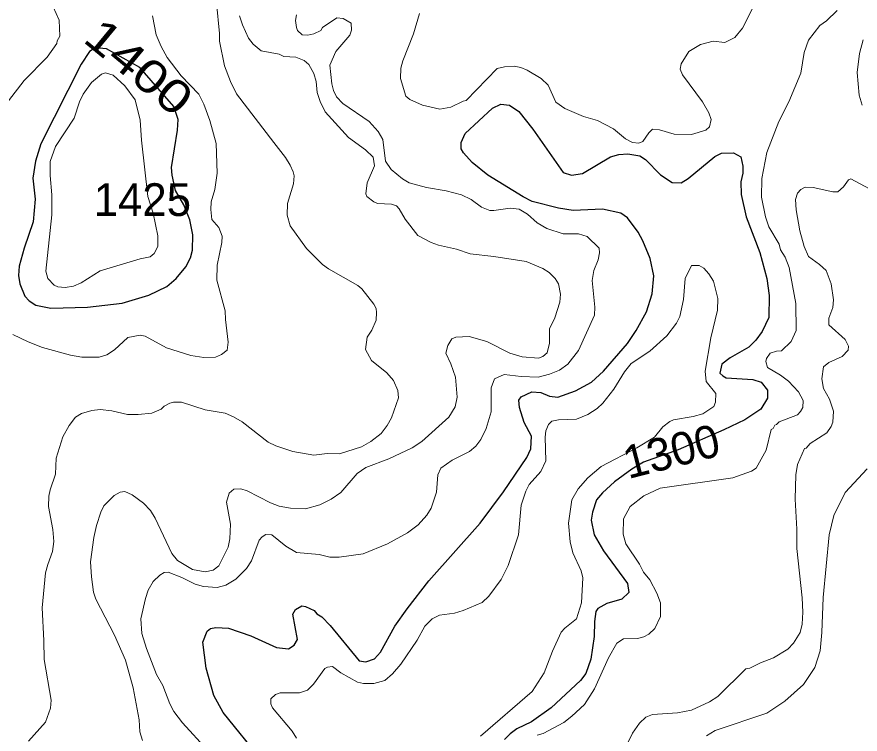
# Model space of a CAD drawing. Extents: x 598.3 to 623.2, y 6902.2 to 6930.1.
# Drawn here: x 608.813 to 610.873, y 6904.651 to 6906.404 of the extents above; entities that cross this region are included whole.
import ezdxf
from ezdxf.enums import TextEntityAlignment as Align

# ---------------------------------------------------------------- set-up
doc = ezdxf.new("R2010")
doc.units = 0
doc.header["$LTSCALE"] = 0.032
doc.layers.add('1', color=7, linetype='Continuous', lineweight=25)
doc.layers.add('2', color=7, linetype='Continuous', lineweight=13)
doc.layers.add('21', color=7, linetype='Continuous')
doc.layers.add('61', color=7, linetype='Continuous')

msp = doc.modelspace()

# ---------------------------------------------------------------- linework, layer by layer
at = {"layer": '1'}
msp.add_lwpolyline([(609.1794, 6905.7446), (609.2022, 6905.7649), (609.2263, 6905.793), (609.2373, 6905.8149), (609.2423, 6905.8338), (609.2429, 6905.8715), (609.2357, 6905.9082), (609.2209, 6905.9444), (609.2008, 6905.98), (609.1927, 6906.0169), (609.1912, 6906.0357), (609.2057, 6906.1273), (609.2073, 6906.1529), (609.1967, 6906.1846), (609.1136, 6906.28), (609.0319, 6906.3262), (609.0047, 6906.3282), (608.9902, 6906.3195), (608.97, 6906.2887), (608.8719, 6906.0939), (608.8585, 6906.0512), (608.852, 6906.0095), (608.8577, 6905.9587), (608.853, 6905.9034), (608.8308, 6905.8388), (608.8189, 6905.7943), (608.8172, 6905.7722), (608.8203, 6905.7517), (608.8329, 6905.7215), (608.8436, 6905.7103), (608.8595, 6905.6996), (608.8961, 6905.6916), (608.9858, 6905.6948), (609.07, 6905.7045), (609.1358, 6905.7238)], close=True, dxfattribs=at)
for points in [[(609.4111, 6904.5881), (609.3168, 6904.7037), (609.2943, 6904.7453), (609.2754, 6904.8121), (609.2673, 6904.8755), (609.2778, 6904.9026), (609.2864, 6904.9086), (609.2993, 6904.9111), (609.3303, 6904.9095), (609.3851, 6904.8911), (609.4478, 6904.8629), (609.4766, 6904.8594), (609.4908, 6904.8685), (609.4987, 6904.8823), (609.4874, 6904.9443), (609.4941, 6904.9551), (609.509, 6904.9645), (609.5179, 6904.963), (609.5392, 6904.9533), (609.5459, 6904.945), (609.5584, 6904.9373), (609.5783, 6904.9166), (609.6492, 6904.8297), (609.6658, 6904.8272), (609.6865, 6904.8351), (609.7012, 6904.8509), (609.7367, 6904.9144), (609.7663, 6904.9572), (609.8199, 6905.0259), (609.9447, 6905.1661), (610.0016, 6905.2427), (610.0588, 6905.3272), (610.0686, 6905.3484), (610.0702, 6905.3795), (610.0527, 6905.4128), (610.0413, 6905.4493), (610.0395, 6905.467), (610.0453, 6905.4754), (610.071, 6905.4875), (610.0932, 6905.4858), (610.1142, 6905.477), (610.135, 6905.4746), (610.178, 6905.4896), (610.2169, 6905.5114), (610.2465, 6905.5383), (610.3051, 6905.606), (610.3263, 6905.6371), (610.3516, 6905.6827), (610.3649, 6905.7274), (610.3689, 6905.7711), (610.3599, 6905.8132), (610.3423, 6905.8565), (610.3307, 6905.878), (610.3047, 6905.9127), (610.2887, 6905.9238), (610.2437, 6905.9343), (610.1722, 6905.931), (610.1363, 6905.9361), (610.0718, 6905.9531), (610.0502, 6905.9639), (609.9634, 6906.0169), (609.9251, 6906.048), (609.9044, 6906.0713), (609.8986, 6906.0811), (609.8986, 6906.0972), (609.9084, 6906.1189), (609.9748, 6906.1812), (609.9955, 6906.1908), (610.0166, 6906.1878), (610.0396, 6906.173), (610.0738, 6906.1293)], [(610.0738, 6906.1293), (610.148, 6906.0235), (610.168, 6906.017), (610.1946, 6906.021), (610.2632, 6906.0615), (610.2839, 6906.0679), (610.3053, 6906.0695), (610.3349, 6906.0647), (610.3485, 6906.0552), (610.3859, 6906.0178), (610.4143, 6905.9988), (610.4358, 6905.9984), (610.4534, 6906.009), (610.5184, 6906.0628), (610.5349, 6906.0711), (610.5635, 6906.072), (610.5816, 6906.0623), (610.5867, 6906.0387), (610.5866, 6906.0219), (610.5818, 6906.0004), (610.5827, 6905.9699), (610.5945, 6905.9156), (610.6285, 6905.8283), (610.645, 6905.7641), (610.6506, 6905.7226), (610.6498, 6905.6691), (610.6336, 6905.6349), (610.6188, 6905.6136), (610.6013, 6905.5964), (610.5557, 6905.5702), (610.5355, 6905.5552), (610.5302, 6905.5333), (610.5378, 6905.5269), (610.5461, 6905.5215), (610.6109, 6905.5174), (610.6317, 6905.5111), (610.6471, 6905.4918), (610.6473, 6905.4716), (610.6304, 6905.4455), (610.5913, 6905.4194), (610.5405, 6905.3944), (610.4285, 6905.3455), (610.3443, 6905.3152), (610.3153, 6905.2985), (610.2728, 6905.2673), (610.2438, 6905.2409), (610.2293, 6905.2235), (610.2197, 6905.1935), (610.216, 6905.1737), (610.2236, 6905.1376), (610.2464, 6905.0986), (610.3052, 6905.0187), (610.3081, 6904.9973), (610.2914, 6904.981), (610.2548, 6904.9702), (610.2324, 6904.9582), (610.2277, 6904.9509), (610.2241, 6904.926), (610.2232, 6904.8898), (610.2152, 6904.8338), (610.2027, 6904.7991), (610.1897, 6904.7822), (610.1185, 6904.7149), (610.0705, 6904.6806), (610.0349, 6904.6636), (610.0182, 6904.6518), (610.0045, 6904.6373)]]:
    msp.add_lwpolyline(points, dxfattribs=at)
at = {"layer": '2'}
for points in [[(608.8064, 6906.6473), (608.8242, 6906.578), (608.8314, 6906.5583), (608.8445, 6906.5385), (608.863, 6906.4985), (608.8874, 6906.4623), (608.9165, 6906.3961), (608.9183, 6906.357), (608.9112, 6906.3456), (608.9109, 6906.3392), (608.8871, 6906.3056), (608.8311, 6906.2482), (608.7925, 6906.1985)], [(609.1865, 6905.4601), (609.196, 6905.4624), (609.2157, 6905.4624), (609.2735, 6905.4431), (609.322, 6905.435), (609.342, 6905.4267), (609.3633, 6905.414), (609.4272, 6905.3641), (609.4456, 6905.3554), (609.4873, 6905.3415), (609.5389, 6905.3329), (609.5716, 6905.3369), (609.6013, 6905.3362), (609.655, 6905.3527), (609.6782, 6905.366), (609.7033, 6905.3854), (609.7179, 6905.4048), (609.7284, 6905.4239), (609.7456, 6905.473), (609.744, 6905.491), (609.7334, 6905.515), (609.7171, 6905.5338), (609.6799, 6905.5639), (609.6647, 6905.5912), (609.6688, 6905.621), (609.6803, 6905.6386), (609.6905, 6905.6624), (609.6921, 6905.6818), (609.6905, 6905.6915), (609.6856, 6905.7015), (609.6559, 6905.739), (609.6458, 6905.7475), (609.5748, 6905.788), (609.5594, 6905.7991), (609.5204, 6905.8381), (609.4804, 6905.8936), (609.4737, 6905.9193), (609.4745, 6905.9476), (609.4891, 6905.9962), (609.4906, 6906.0153), (609.488, 6906.0256), (609.4808, 6906.0414), (609.4694, 6906.0599), (609.4406, 6906.0969), (609.3498, 6906.2162), (609.335, 6906.2458), (609.3206, 6906.2841), (609.3083, 6906.345), (609.3084, 6906.3634), (609.3005, 6906.4386)], [(610.6098, 6906.4226), (610.5859, 6906.3762), (610.5671, 6906.3538), (610.5427, 6906.3415), (610.5139, 6906.3446), (610.4833, 6906.3367), (610.4546, 6906.3194), (610.4359, 6906.2892), (610.4338, 6906.276), (610.439, 6906.2622), (610.4881, 6906.1963), (610.5032, 6906.1694), (610.5089, 6906.1529), (610.5053, 6906.1349), (610.4964, 6906.1273), (610.4616, 6906.1165), (610.4186, 6906.1177), (610.383, 6906.1278), (610.3661, 6906.1294), (610.3569, 6906.1207), (610.3423, 6906.099), (610.3322, 6906.0955), (610.3174, 6906.0972), (610.2996, 6906.106)], [(608.9928, 6905.0717), (609.0008, 6905.1311), (609.0073, 6905.1605), (609.0179, 6905.1932), (609.0258, 6905.2088), (609.051, 6905.2341), (609.0656, 6905.2419), (609.0773, 6905.2437), (609.0951, 6905.2356), (609.1226, 6905.2154), (609.1395, 6905.1975), (609.1513, 6905.1786), (609.1915, 6905.092), (609.2057, 6905.0755), (609.2419, 6905.0531), (609.273, 6905.0479), (609.2923, 6905.0514), (609.3065, 6905.0623), (609.3293, 6905.1078), (609.3338, 6905.1279), (609.3352, 6905.164), (609.3256, 6905.2174), (609.3321, 6905.2397), (609.3429, 6905.2499), (609.3603, 6905.2503), (609.3755, 6905.2456), (609.4324, 6905.216), (609.4543, 6905.208), (609.4813, 6905.203), (609.5184, 6905.2018), (609.5536, 6905.2114), (609.5808, 6905.2249), (609.6047, 6905.2414), (609.6447, 6905.2877), (609.6653, 6905.3028), (609.7216, 6905.3238), (609.7786, 6905.3506), (609.8025, 6905.3663), (609.8682, 6905.4257), (609.8841, 6905.4506), (609.8889, 6905.4741), (609.8847, 6905.5237), (609.8733, 6905.5561), (609.8613, 6905.5818), (609.8661, 6905.6006), (609.8761, 6905.617), (609.8856, 6905.6211), (609.9183, 6905.6227), (609.9615, 6905.6102), (610.0172, 6905.5816), (610.0478, 6905.5733), (610.0874, 6905.5694), (610.098, 6905.5736), (610.1087, 6905.5828), (610.1147, 6905.6068), (610.114, 6905.6413), (610.1272, 6905.6682), (610.1399, 6905.7064), (610.1414, 6905.7261), (610.1364, 6905.7518), (610.1285, 6905.7643), (610.1139, 6905.7789), (610.0979, 6905.7893), (610.0571, 6905.8057), (609.9782, 6905.8186), (609.9208, 6905.8252), (609.8871, 6905.8365), (609.8428, 6905.8459), (609.8249, 6905.8522), (609.7929, 6905.8693), (609.7615, 6905.9093), (609.7474, 6905.9349), (609.7407, 6905.9424), (609.7281, 6905.9458), (609.6944, 6905.9482), (609.6853, 6905.9521), (609.6684, 6905.9647), (609.6654, 6905.9718), (609.6693, 6905.9982), (609.6865, 6906.0395), (609.6832, 6906.0612), (609.6651, 6906.0788), (609.6231, 6906.1094), (609.5665, 6906.1715), (609.5543, 6906.1971), (609.5468, 6906.2195), (609.5441, 6906.2463), (609.5387, 6906.2653), (609.5261, 6906.2874), (609.5147, 6906.2971), (609.4943, 6906.3058), (609.465, 6906.3075), (609.4541, 6906.3126), (609.4101, 6906.3206), (609.3907, 6906.3369), (609.3791, 6906.3519), (609.364, 6906.3845), (609.3571, 6906.4069)], [(609.2898, 6905.9087), (609.2867, 6905.9335), (609.2882, 6905.952), (609.2964, 6905.9818), (609.3028, 6906.0216), (609.2997, 6906.0944), (609.2843, 6906.1511), (609.2703, 6906.1905), (609.2577, 6906.2152), (609.2149, 6906.2603), (609.1807, 6906.3051), (609.1657, 6906.3315), (609.1534, 6906.3599), (609.1445, 6906.4065)], [(609.496, 6906.4094), (609.4939, 6906.395), (609.4959, 6906.3778), (609.4989, 6906.3708), (609.51, 6906.3604), (609.5239, 6906.3594), (609.5389, 6906.3624), (609.5556, 6906.371), (609.5602, 6906.3778), (609.5945, 6906.4014), (609.6102, 6906.3999), (609.6297, 6906.3884), (609.6307, 6906.3718), (609.6262, 6906.3594), (609.5923, 6906.3192), (609.5781, 6906.286), (609.5829, 6906.2406), (609.587, 6906.224), (609.5941, 6906.2083), (609.6094, 6906.192), (609.6734, 6906.1482), (609.6956, 6906.1236), (609.7068, 6906.1041), (609.7141, 6906.0511), (609.7273, 6906.0311), (609.7556, 6906.0084), (609.7718, 6905.9986), (609.8137, 6905.9867), (609.862, 6905.9787), (609.8995, 6905.9688), (609.9227, 6905.958), (609.9486, 6905.9386), (609.9684, 6905.9307), (609.9785, 6905.9304), (610.0179, 6905.9368), (610.0406, 6905.9337), (610.0605, 6905.9214), (610.0845, 6905.9002), (610.1079, 6905.8864), (610.1477, 6905.8737), (610.1852, 6905.8736), (610.2065, 6905.8668)], [(610.2996, 6906.106), (610.2709, 6906.1302), (610.2312, 6906.1509), (610.1976, 6906.1605), (610.152, 6906.18), (610.1302, 6906.1952), (610.1107, 6906.2368), (610.0943, 6906.2535), (610.0597, 6906.2739), (610.0441, 6906.2801), (610.0281, 6906.2832), (610.0041, 6906.2817), (609.9862, 6906.2776), (609.9108, 6906.1997), (609.9034, 6906.1982), (609.873, 6906.1829), (609.8463, 6906.1781), (609.8042, 6906.1879), (609.7731, 6906.2023), (609.7636, 6906.2103), (609.7504, 6906.2537), (609.7511, 6906.2783), (609.756, 6906.2968), (609.7825, 6906.3626), (609.7967, 6906.4123)], [(610.3851, 6904.9716), (610.3769, 6904.9957), (610.3592, 6905.0277), (610.344, 6905.047), (610.3343, 6905.0664), (610.3007, 6905.1161), (610.2945, 6905.1392), (610.2948, 6905.1774), (610.3113, 6905.2072), (610.345, 6905.233), (610.3846, 6905.252), (610.5622, 6905.277), (610.6075, 6905.2939), (610.619, 6905.3008), (610.6439, 6905.3445), (610.6562, 6905.3957), (610.6604, 6905.3979), (610.665, 6905.4064), (610.669, 6905.4074), (610.6751, 6905.4138), (610.72, 6905.4315), (610.7276, 6905.4391), (610.7329, 6905.4493), (610.734, 6905.4662), (610.7226, 6905.4875), (610.6982, 6905.5134), (610.6787, 6905.5282), (610.6471, 6905.547), (610.6426, 6905.5615), (610.6442, 6905.5688), (610.6533, 6905.5822), (610.6687, 6905.587), (610.6814, 6905.5881), (610.7046, 6905.6103), (610.7168, 6905.6376), (610.7162, 6905.7031), (610.7, 6905.7917), (610.6901, 6905.8165), (610.6789, 6905.8343), (610.6755, 6905.8486), (610.6499, 6905.8906), (610.6417, 6905.9149), (610.6321, 6905.963), (610.6328, 6906.0088), (610.6455, 6906.0727), (610.6748, 6906.1479), (610.6989, 6906.1961), (610.7283, 6906.2662), (610.7365, 6906.3167), (610.7469, 6906.3469), (610.7744, 6906.3827), (610.7913, 6906.3947), (610.8173, 6906.4193)], [(610.8809, 6906.3481), (610.8716, 6906.3146), (610.866, 6906.2681), (610.8708, 6906.2128), (610.8782, 6906.188)], [(610.8964, 6905.9835), (610.8503, 6906.0079), (610.8446, 6906.0059), (610.8326, 6905.9885), (610.819, 6905.9765), (610.8063, 6905.9765), (610.7581, 6905.987), (610.7391, 6905.9878), (610.7282, 6905.982), (610.7204, 6905.9734), (610.7155, 6905.9574), (610.7169, 6905.932), (610.7259, 6905.8812), (610.7363, 6905.8424), (610.7469, 6905.8181), (610.7737, 6905.7991), (610.7904, 6905.7841), (610.8028, 6905.7517), (610.8084, 6905.7121), (610.8061, 6905.6934), (610.7964, 6905.6676), (610.7971, 6905.6513), (610.8368, 6905.6154), (610.8449, 6905.5994), (610.8441, 6905.589), (610.8293, 6905.574), (610.7969, 6905.5594), (610.7835, 6905.5484), (610.7794, 6905.519), (610.7834, 6905.4954), (610.7982, 6905.4692), (610.8084, 6905.4406), (610.8061, 6905.4136), (610.8028, 6905.4025), (610.792, 6905.387), (610.751, 6905.3612), (610.7411, 6905.3499), (610.7372, 6905.3489), (610.72, 6905.3102), (610.7162, 6905.2844), (610.7145, 6905.2249), (610.7187, 6905.152), (610.7187, 6905.1045), (610.7315, 6904.9843), (610.7332, 6904.9489), (610.7316, 6904.9196), (610.7265, 6904.8993), (610.7101, 6904.8728), (610.6965, 6904.8584), (610.6612, 6904.8375), (610.6296, 6904.8253), (610.604, 6904.8123), (610.5936, 6904.8105), (610.5252, 6904.743), (610.5055, 6904.7297), (610.4614, 6904.709), (610.4271, 6904.703), (610.366, 6904.6984), (610.3495, 6904.692), (610.3345, 6904.6776), (610.317, 6904.6535), (610.2758, 6904.5664)], [(608.8033, 6905.6273), (608.8406, 6905.6093), (608.876, 6905.596), (608.944, 6905.5775), (608.9718, 6905.5724), (609.0146, 6905.5726), (609.0326, 6905.5777), (609.0515, 6905.5899), (609.0841, 6905.6202), (609.1144, 6905.626), (609.1268, 6905.6233), (609.1784, 6905.5951), (609.2379, 6905.5761), (609.2695, 6905.571), (609.2983, 6905.5726), (609.3132, 6905.5785), (609.3271, 6905.589), (609.3296, 6905.6089), (609.3226, 6905.6643), (609.3221, 6905.6856), (609.3013, 6905.7606), (609.3027, 6905.7975), (609.3142, 6905.8521), (609.3149, 6905.868), (609.3067, 6905.8893), (609.2898, 6905.9087)], [(610.2065, 6905.8668), (610.2353, 6905.8385), (610.2361, 6905.827), (610.2331, 6905.8103), (610.2224, 6905.7841), (610.2184, 6905.7598), (610.2249, 6905.6944), (610.224, 6905.6748), (610.1854, 6905.5884), (610.1592, 6905.5555), (610.1391, 6905.5406), (610.1142, 6905.5305), (610.087, 6905.5232), (610.0454, 6905.5248), (610.0033, 6905.5297), (609.9802, 6905.5196), (609.9715, 6905.4975), (609.9721, 6905.4384), (609.9597, 6905.3979), (609.9462, 6905.3708), (609.9342, 6905.3548), (609.9189, 6905.3416), (609.8762, 6905.3208), (609.8485, 6905.3005), (609.8419, 6905.2849), (609.8386, 6905.2426), (609.8252, 6905.2031), (609.8146, 6905.1857), (609.7935, 6905.1623), (609.7673, 6905.1426), (609.7184, 6905.1157), (609.6593, 6905.0918), (609.6003, 6905.0836), (609.5778, 6905.0837), (609.5519, 6905.0901), (609.4964, 6905.095), (609.4701, 6905.11), (609.4358, 6905.1376), (609.4211, 6905.1386), (609.412, 6905.1334), (609.4047, 6905.1246), (609.3861, 6905.0745), (609.3741, 6905.0554), (609.3477, 6905.0298), (609.3236, 6905.0148), (609.3021, 6905.0092), (609.2689, 6905.0113), (609.2486, 6905.0176), (609.2162, 6905.0338), (609.1826, 6905.0464), (609.1732, 6905.0462), (609.1622, 6905.0394), (609.1462, 6905.0236), (609.134, 6905.0027), (609.127, 6904.9822), (609.1159, 6904.9328), (609.1182, 6904.8969), (609.13, 6904.8597), (609.1544, 6904.7967), (609.1695, 6904.7698), (609.1865, 6904.7245), (609.1967, 6904.706), (609.2178, 6904.6784), (609.2789, 6904.6118)], [(609.4961, 6904.6411), (609.4853, 6904.6582), (609.4376, 6904.715), (609.4333, 6904.7245), (609.4338, 6904.7367), (609.4451, 6904.7474), (609.4567, 6904.7517), (609.5036, 6904.7518), (609.523, 6904.7583), (609.5379, 6904.7732), (609.5653, 6904.8116), (609.5719, 6904.8148), (609.5842, 6904.816), (609.6045, 6904.8006), (609.6453, 6904.7774), (609.6601, 6904.7744), (609.6855, 6904.7744), (609.712, 6904.7815), (609.7304, 6904.798), (609.7514, 6904.8216), (609.7908, 6904.8802), (609.81, 6904.9147), (609.8279, 6904.9329), (609.8455, 6904.9412), (609.882, 6904.9468), (609.9032, 6904.9531), (609.95, 6904.9724), (609.9663, 6904.9877), (609.9964, 6905.0291), (610.0131, 6905.0627), (610.0386, 6905.1379), (610.0448, 6905.2108), (610.0563, 6905.2445), (610.0646, 6905.2609), (610.0932, 6905.2929), (610.105, 6905.3191), (610.1035, 6905.3767), (610.1051, 6905.3923), (610.1122, 6905.408), (610.1198, 6905.4155), (610.1366, 6905.4187), (610.1805, 6905.4204), (610.2076, 6905.4323), (610.2309, 6905.4467), (610.2449, 6905.46), (610.2711, 6905.4942), (610.2973, 6905.5364), (610.3136, 6905.5568), (610.3594, 6905.5867), (610.4007, 6905.6245), (610.4249, 6905.6551), (610.4326, 6905.6716), (610.4418, 6905.7129), (610.4459, 6905.7647), (610.4616, 6905.7966), (610.4796, 6905.796), (610.4913, 6905.7898), (610.5035, 6905.7759), (610.5147, 6905.7582), (610.5252, 6905.7156), (610.525, 6905.6873), (610.5087, 6905.6194), (610.4944, 6905.5383), (610.4972, 6905.5127), (610.5203, 6905.4832), (610.5195, 6905.4622), (610.5154, 6905.4514), (610.4893, 6905.4341), (610.4652, 6905.4268), (610.417, 6905.4188), (610.4084, 6905.4153), (610.3916, 6905.4018), (610.3707, 6905.3768), (610.3275, 6905.3509), (610.2407, 6905.3047), (610.208, 6905.2772), (610.1844, 6905.2504), (610.1688, 6905.2231), (610.1608, 6905.1664), (610.1648, 6905.121)], [(608.8416, 6904.6337), (608.883, 6904.6801), (608.8957, 6904.7139), (608.8972, 6904.7337), (608.8795, 6904.833), (608.8793, 6904.8794), (608.8746, 6904.9594), (608.8835, 6905.0453), (608.8884, 6905.0653), (608.9006, 6905.0976), (608.9037, 6905.1214), (608.9014, 6905.1506), (608.8901, 6905.2069), (608.8909, 6905.2323), (608.8941, 6905.2482), (608.9077, 6905.2863), (608.9095, 6905.3257), (608.9256, 6905.3772), (608.9412, 6905.4053), (608.9567, 6905.4255), (608.9709, 6905.4349), (608.9963, 6905.442), (609.0163, 6905.4446), (609.0452, 6905.4414), (609.0837, 6905.4317), (609.1091, 6905.4317), (609.1432, 6905.4356), (609.1656, 6905.445), (609.1734, 6905.4527), (609.1865, 6905.4601)], [(610.89, 6905.2995), (610.8367, 6905.2412), (610.8093, 6905.1851), (610.7972, 6905.1381), (610.7826, 6904.9849), (610.7793, 6904.8993), (610.7753, 6904.8548)], [(610.1648, 6905.121), (610.171, 6905.0943), (610.1914, 6905.0499), (610.1956, 6905.0328), (610.1925, 6904.9714), (610.1801, 6904.9323), (610.1516, 6904.9098), (610.1427, 6904.9), (610.1213, 6904.8536), (610.1015, 6904.8006), (610.0722, 6904.7554), (609.9457, 6904.6458)], [(609.1198, 6904.6349), (609.1135, 6904.6562), (609.1118, 6904.6859), (609.0972, 6904.7641), (609.0787, 6904.8316), (609.0516, 6904.8923), (609.006, 6904.9803), (609.0006, 6904.9979), (608.9951, 6905.0352), (608.9928, 6905.0717)], [(610.0846, 6904.648), (610.0988, 6904.6527), (610.1491, 6904.6796), (610.1691, 6904.6944), (610.1999, 6904.7235), (610.2245, 6904.7615), (610.2584, 6904.8376), (610.2788, 6904.8728), (610.2953, 6904.8836), (610.3295, 6904.8845), (610.345, 6904.8889), (610.3567, 6904.8952), (610.3715, 6904.9089), (610.3857, 6904.9382), (610.3851, 6904.9716)], [(610.7753, 6904.8548), (610.7623, 6904.814), (610.7352, 6904.7724), (610.6891, 6904.7311), (610.6452, 6904.7017), (610.5187, 6904.6594), (610.4975, 6904.6469)]]:
    msp.add_lwpolyline(points, dxfattribs=at)
msp.add_lwpolyline([(609.1173, 6906.1029), (609.1142, 6906.1513), (609.1021, 6906.2013), (609.0773, 6906.2351), (609.0488, 6906.2617), (609.0294, 6906.2671), (609.0198, 6906.264), (608.9954, 6906.2438), (608.9754, 6906.2147), (608.966, 6906.1963), (608.9531, 6906.1562), (608.9072, 6906.0871), (608.8948, 6906.0507), (608.8941, 6906.016), (608.8988, 6905.9687), (608.8989, 6905.9202), (608.8843, 6905.7826), (608.8892, 6905.7645), (608.9046, 6905.7483), (608.9129, 6905.7442), (608.9312, 6905.7426), (608.9518, 6905.7458), (608.9704, 6905.754), (609.0164, 6905.783), (609.1144, 6905.8128), (609.1392, 6905.8176), (609.1486, 6905.8258), (609.1579, 6905.8425), (609.1572, 6905.8691), (609.1458, 6905.9244), (609.1329, 6905.9646)], close=True, dxfattribs=at)

# ---------------------------------------------------------------- texts
at = {"layer": '21'}
msp.add_text('1425', height=0.08, dxfattribs=at).set_placement((609.0007, 6905.9173))
at = {"layer": '61', "width": 1.25}
msp.add_text('1400', height=0.08, rotation=320.44, dxfattribs=at).set_placement((609.0861, 6906.2508), align=Align.CENTER)
at = {"layer": '61'}
msp.add_text('1300', height=0.08, rotation=14.305, dxfattribs=at).set_placement((610.4218, 6905.3035), align=Align.CENTER)

doc.saveas('drawing.dxf')
